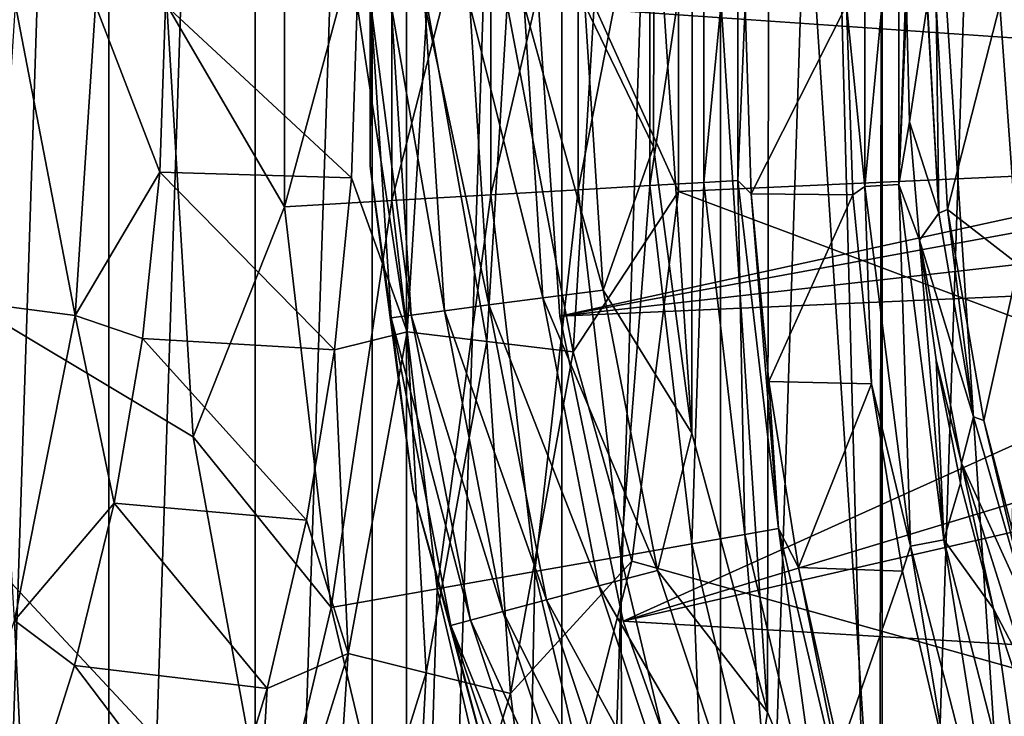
# Model space of a CAD drawing. Header units: millimetres. Extents: x -60 to 60, y -60 to 60.
# Tile 289 of 367: x 47.15 to 48.86, y -1.23 to -0.03. Entities that reach past the tile are written whole.
import ezdxf

# ---------------------------------------------------------------- set-up
doc = ezdxf.new("R2010")
doc.units = ezdxf.units.MM
doc.header["$LTSCALE"] = 81.481481
for name, color, linetype in [('142', 7, 'CONTINUOUS'), ('144', 7, 'CONTINUOUS'), ('184', 7, 'CONTINUOUS'), ('186', 7, 'CONTINUOUS'), ('191', 7, 'CONTINUOUS'), ('193', 7, 'CONTINUOUS'), ('209', 7, 'CONTINUOUS'), ('229', 7, 'CONTINUOUS'), ('233', 7, 'CONTINUOUS'), ('236', 7, 'CONTINUOUS'), ('239', 7, 'CONTINUOUS'), ('3', 7, 'CONTINUOUS'), ('325', 7, 'CONTINUOUS'), ('328', 7, 'CONTINUOUS'), ('329', 7, 'CONTINUOUS'), ('34', 7, 'CONTINUOUS'), ('42', 7, 'CONTINUOUS'), ('87', 7, 'CONTINUOUS'), ('9', 7, 'CONTINUOUS')]:
    doc.layers.add(name, color=color, linetype=linetype)

msp = doc.modelspace()

# ---------------------------------------------------------------- linework, layer by layer
at = {"layer": '142', "color": 7, "linetype": 'Continuous', "true_color": 0xf5f5f5}
msp.add_3dface([(48.8478, 0, 16.8), (48.8799, -0.4486, 16.8), (48.8799, 0.4486, 16.8), (48.8478, 0, 16.8)], dxfattribs=at)
at = {"layer": '144', "color": 7, "linetype": 'Continuous', "true_color": 0xf5f5f5}
for points in [[(48.8478, 0, 16.8), (48.7377, 0, 13.6472), (48.7574, -0.3533, 13.6614), (48.8478, 0, 16.8)], [(48.8799, -0.4486, 16.8), (48.8478, 0, 16.8), (48.7574, -0.3533, 13.6614), (48.8799, -0.4486, 16.8)], [(48.8198, -0.7184, 13.7041), (48.8799, -0.4486, 16.8), (48.7574, -0.3533, 13.6614), (48.8198, -0.7184, 13.7041)], [(48.8693, -0.9061, 13.7357), (48.8799, -0.4486, 16.8), (48.8198, -0.7184, 13.7041), (48.8693, -0.9061, 13.7357)]]:
    msp.add_3dface(points, dxfattribs=at)
at = {"layer": '184', "color": 7, "linetype": 'Continuous', "true_color": 0xf5f5f5}
for points in [[(48.4077, 0, 2.9825), (48.4179, -0.326, 2.9825), (48.5828, 0, 13.0175), (48.4077, 0, 2.9825)], [(48.5828, 0, 13.0175), (48.4179, -0.326, 2.9825), (48.5936, -0.3281, 13.0175), (48.5828, 0, 13.0175)], [(48.4179, -0.326, 2.9825), (48.4486, -0.6508, 2.9825), (48.5936, -0.3281, 13.0175), (48.4179, -0.326, 2.9825)], [(48.5936, -0.3281, 13.0175), (48.4486, -0.6508, 2.9825), (48.6258, -0.6549, 13.0175), (48.5936, -0.3281, 13.0175)], [(48.4486, -0.6508, 2.9825), (48.4997, -0.9729, 2.9825), (48.6258, -0.6549, 13.0175), (48.4486, -0.6508, 2.9825)], [(48.6258, -0.6549, 13.0175), (48.4997, -0.9729, 2.9825), (48.6793, -0.9788, 13.0175), (48.6258, -0.6549, 13.0175)], [(48.4997, -0.9729, 2.9825), (48.5708, -1.2913, 2.9825), (48.6793, -0.9788, 13.0175), (48.4997, -0.9729, 2.9825)], [(48.6793, -0.9788, 13.0175), (48.5708, -1.2913, 2.9825), (48.7538, -1.2985, 13.0175), (48.6793, -0.9788, 13.0175)]]:
    msp.add_3dface(points, dxfattribs=at)
at = {"layer": '186', "color": 7, "linetype": 'Continuous', "true_color": 0xf5f5f5}
for points in [[(47.6109, 0.3488, 2.0188), (47.4078, 0, 2), (47.6109, -0.3488, 2.0188), (47.6109, 0.3488, 2.0188)], [(47.6109, 0.3488, 2.0188), (47.6109, -0.3488, 2.0188), (47.7965, 0.338, 2.0745), (47.6109, 0.3488, 2.0188)], [(47.7965, 0.338, 2.0745), (47.6109, -0.3488, 2.0188), (47.7965, -0.338, 2.0745), (47.7965, 0.338, 2.0745)], [(47.7965, 0.338, 2.0745), (47.7965, -0.338, 2.0745), (47.9678, 0.328, 2.1651), (47.7965, 0.338, 2.0745)], [(47.9678, 0.328, 2.1651), (47.7965, -0.338, 2.0745), (47.9678, -0.328, 2.1651), (47.9678, 0.328, 2.1651)], [(47.9678, 0.328, 2.1651), (47.9678, -0.328, 2.1651), (48.1185, 0.3193, 2.2872), (47.9678, 0.328, 2.1651)], [(48.1185, 0.3193, 2.2872), (47.9678, -0.328, 2.1651), (48.1185, -0.3193, 2.2872), (48.1185, 0.3193, 2.2872)], [(48.1185, 0.3193, 2.2872), (48.1185, -0.3193, 2.2872), (48.2427, 0.312, 2.436), (48.1185, 0.3193, 2.2872)], [(48.2427, 0.312, 2.436), (48.1185, -0.3193, 2.2872), (48.2427, -0.312, 2.436), (48.2427, 0.312, 2.436)], [(48.2427, 0.312, 2.436), (48.2427, -0.312, 2.436), (48.3359, 0.3066, 2.6061), (48.2427, 0.312, 2.436)], [(48.3359, 0.3066, 2.6061), (48.2427, -0.312, 2.436), (48.3359, -0.3066, 2.6061), (48.3359, 0.3066, 2.6061)], [(48.3359, 0.3066, 2.6061), (48.3359, -0.3066, 2.6061), (48.3946, 0.3032, 2.7911), (48.3359, 0.3066, 2.6061)], [(48.3946, 0.3032, 2.7911), (48.3359, -0.3066, 2.6061), (48.3946, -0.3032, 2.7911), (48.3946, 0.3032, 2.7911)], [(48.4077, 0, 2.9825), (48.3946, 0.3032, 2.7911), (48.3946, -0.3032, 2.7911), (48.4077, 0, 2.9825)], [(47.4078, 0, 2), (47.453, -0.7464, 2), (47.6109, -0.3488, 2.0188), (47.4078, 0, 2)], [(48.4179, -0.326, 2.9825), (48.4077, 0, 2.9825), (48.3946, -0.3032, 2.7911), (48.4179, -0.326, 2.9825)], [(48.3359, -0.3066, 2.6061), (48.4071, -0.9156, 2.6061), (48.3946, -0.3032, 2.7911), (48.3359, -0.3066, 2.6061)], [(48.4179, -0.326, 2.9825), (48.3946, -0.3032, 2.7911), (48.465, -0.9054, 2.7911), (48.4179, -0.326, 2.9825)], [(48.3946, -0.3032, 2.7911), (48.4071, -0.9156, 2.6061), (48.465, -0.9054, 2.7911), (48.3946, -0.3032, 2.7911)], [(47.9678, -0.328, 2.1651), (48.044, -0.9797, 2.1651), (48.1185, -0.3193, 2.2872), (47.9678, -0.328, 2.1651)], [(48.1185, -0.3193, 2.2872), (48.044, -0.9797, 2.1651), (48.1926, -0.9535, 2.2872), (48.1185, -0.3193, 2.2872)], [(48.1185, -0.3193, 2.2872), (48.1926, -0.9535, 2.2872), (48.2427, -0.312, 2.436), (48.1185, -0.3193, 2.2872)], [(48.2427, -0.312, 2.436), (48.1926, -0.9535, 2.2872), (48.3152, -0.9319, 2.436), (48.2427, -0.312, 2.436)], [(48.2427, -0.312, 2.436), (48.3152, -0.9319, 2.436), (48.3359, -0.3066, 2.6061), (48.2427, -0.312, 2.436)], [(48.3359, -0.3066, 2.6061), (48.3152, -0.9319, 2.436), (48.4071, -0.9156, 2.6061), (48.3359, -0.3066, 2.6061)], [(47.6109, -0.3488, 2.0188), (47.6919, -1.0418, 2.0188), (47.7965, -0.338, 2.0745), (47.6109, -0.3488, 2.0188)], [(47.7965, -0.338, 2.0745), (47.6919, -1.0418, 2.0188), (47.875, -1.0095, 2.0745), (47.7965, -0.338, 2.0745)], [(47.7965, -0.338, 2.0745), (47.875, -1.0095, 2.0745), (47.9678, -0.328, 2.1651), (47.7965, -0.338, 2.0745)], [(47.9678, -0.328, 2.1651), (47.875, -1.0095, 2.0745), (48.044, -0.9797, 2.1651), (47.9678, -0.328, 2.1651)], [(48.4486, -0.6508, 2.9825), (48.4179, -0.326, 2.9825), (48.465, -0.9054, 2.7911), (48.4486, -0.6508, 2.9825)], [(47.6109, -0.3488, 2.0188), (47.453, -0.7464, 2), (47.6919, -1.0418, 2.0188), (47.6109, -0.3488, 2.0188)], [(48.4997, -0.9729, 2.9825), (48.4486, -0.6508, 2.9825), (48.465, -0.9054, 2.7911), (48.4997, -0.9729, 2.9825)], [(47.453, -0.7464, 2), (47.5878, -1.4819, 2), (47.6919, -1.0418, 2.0188), (47.453, -0.7464, 2)], [(48.3152, -0.9319, 2.436), (48.4591, -1.5391, 2.436), (48.4071, -0.9156, 2.6061), (48.3152, -0.9319, 2.436)], [(48.4071, -0.9156, 2.6061), (48.5485, -1.5123, 2.6061), (48.465, -0.9054, 2.7911), (48.4071, -0.9156, 2.6061)], [(48.4071, -0.9156, 2.6061), (48.4591, -1.5391, 2.436), (48.5485, -1.5123, 2.6061), (48.4071, -0.9156, 2.6061)], [(48.465, -0.9054, 2.7911), (48.5485, -1.5123, 2.6061), (48.6048, -1.4955, 2.7911), (48.465, -0.9054, 2.7911)], [(48.4997, -0.9729, 2.9825), (48.465, -0.9054, 2.7911), (48.6048, -1.4955, 2.7911), (48.4997, -0.9729, 2.9825)], [(48.1926, -0.9535, 2.2872), (48.3398, -1.5748, 2.2872), (48.3152, -0.9319, 2.436), (48.1926, -0.9535, 2.2872)], [(48.3152, -0.9319, 2.436), (48.3398, -1.5748, 2.2872), (48.4591, -1.5391, 2.436), (48.3152, -0.9319, 2.436)], [(48.044, -0.9797, 2.1651), (48.1953, -1.6181, 2.1651), (48.1926, -0.9535, 2.2872), (48.044, -0.9797, 2.1651)], [(48.1926, -0.9535, 2.2872), (48.1953, -1.6181, 2.1651), (48.3398, -1.5748, 2.2872), (48.1926, -0.9535, 2.2872)], [(47.875, -1.0095, 2.0745), (48.0309, -1.6673, 2.0745), (48.044, -0.9797, 2.1651), (47.875, -1.0095, 2.0745)], [(48.044, -0.9797, 2.1651), (48.0309, -1.6673, 2.0745), (48.1953, -1.6181, 2.1651), (48.044, -0.9797, 2.1651)], [(48.5708, -1.2913, 2.9825), (48.4997, -0.9729, 2.9825), (48.6048, -1.4955, 2.7911), (48.5708, -1.2913, 2.9825)], [(47.6919, -1.0418, 2.0188), (47.8528, -1.7206, 2.0188), (47.875, -1.0095, 2.0745), (47.6919, -1.0418, 2.0188)], [(47.875, -1.0095, 2.0745), (47.8528, -1.7206, 2.0188), (48.0309, -1.6673, 2.0745), (47.875, -1.0095, 2.0745)], [(47.6919, -1.0418, 2.0188), (47.5878, -1.4819, 2), (47.8528, -1.7206, 2.0188), (47.6919, -1.0418, 2.0188)]]:
    msp.add_3dface(points, dxfattribs=at)
at = {"layer": '191', "color": 7, "linetype": 'Continuous', "true_color": 0xf5f5f5}
for points in [[(48.5828, 0, 13.0175), (48.6146, -0.3137, 13.2089), (48.6146, 0.3137, 13.2089), (48.5828, 0, 13.0175)], [(48.6146, -0.3137, 13.2089), (48.6733, 0.31, 13.3939), (48.6146, 0.3137, 13.2089), (48.6146, -0.3137, 13.2089)], [(48.6733, -0.31, 13.3939), (48.6733, 0.31, 13.3939), (48.6146, -0.3137, 13.2089), (48.6733, -0.31, 13.3939)], [(48.6733, -0.31, 13.3939), (48.6918, 0.2034, 13.4459), (48.6733, 0.31, 13.3939), (48.6733, -0.31, 13.3939)], [(48.6862, 0, 13.4431), (48.6918, 0.2034, 13.4459), (48.6733, -0.31, 13.3939), (48.6862, 0, 13.4431)], [(48.5828, 0, 13.0175), (48.5936, -0.3281, 13.0175), (48.6146, -0.3137, 13.2089), (48.5828, 0, 13.0175)], [(48.6917, -0.2016, 13.4459), (48.6862, 0, 13.4431), (48.6733, -0.31, 13.3939), (48.6917, -0.2016, 13.4459)], [(48.7087, -0.4062, 13.4543), (48.6917, -0.2016, 13.4459), (48.6733, -0.31, 13.3939), (48.7087, -0.4062, 13.4543)], [(48.5936, -0.3281, 13.0175), (48.6258, -0.6549, 13.0175), (48.6146, -0.3137, 13.2089), (48.5936, -0.3281, 13.0175)], [(48.6932, -0.936, 13.2089), (48.6733, -0.31, 13.3939), (48.6146, -0.3137, 13.2089), (48.6932, -0.936, 13.2089)], [(48.6258, -0.6549, 13.0175), (48.6932, -0.936, 13.2089), (48.6146, -0.3137, 13.2089), (48.6258, -0.6549, 13.0175)], [(48.751, -0.925, 13.3939), (48.7087, -0.4062, 13.4543), (48.6733, -0.31, 13.3939), (48.751, -0.925, 13.3939)], [(48.751, -0.925, 13.3939), (48.6733, -0.31, 13.3939), (48.6932, -0.936, 13.2089), (48.751, -0.925, 13.3939)], [(48.7375, -0.6132, 13.4681), (48.7087, -0.4062, 13.4543), (48.751, -0.925, 13.3939), (48.7375, -0.6132, 13.4681)], [(48.78, -0.8265, 13.4876), (48.7375, -0.6132, 13.4681), (48.751, -0.925, 13.3939), (48.78, -0.8265, 13.4876)], [(48.6258, -0.6549, 13.0175), (48.6793, -0.9788, 13.0175), (48.6932, -0.936, 13.2089), (48.6258, -0.6549, 13.0175)], [(48.8368, -1.0439, 13.5121), (48.78, -0.8265, 13.4876), (48.751, -0.925, 13.3939), (48.8368, -1.0439, 13.5121)], [(48.6793, -0.9788, 13.0175), (48.7538, -1.2985, 13.0175), (48.6932, -0.936, 13.2089), (48.6793, -0.9788, 13.0175)], [(48.8492, -1.5436, 13.2089), (48.751, -0.925, 13.3939), (48.6932, -0.936, 13.2089), (48.8492, -1.5436, 13.2089)], [(48.7538, -1.2985, 13.0175), (48.8492, -1.5436, 13.2089), (48.6932, -0.936, 13.2089), (48.7538, -1.2985, 13.0175)], [(48.9051, -1.5255, 13.3939), (48.8368, -1.0439, 13.5121), (48.751, -0.925, 13.3939), (48.9051, -1.5255, 13.3939)], [(48.9051, -1.5255, 13.3939), (48.751, -0.925, 13.3939), (48.8492, -1.5436, 13.2089), (48.9051, -1.5255, 13.3939)], [(48.9088, -1.263, 13.5411), (48.8368, -1.0439, 13.5121), (48.9051, -1.5255, 13.3939), (48.9088, -1.263, 13.5411)]]:
    msp.add_3dface(points, dxfattribs=at)
at = {"layer": '193', "color": 7, "linetype": 'Continuous', "true_color": 0xf5f5f5}
for points in [[(48.6862, 0, 13.4431), (48.6917, -0.2016, 13.4459), (48.722, 0, 13.5394), (48.6862, 0, 13.4431)], [(48.722, 0, 13.5394), (48.6917, -0.2016, 13.4459), (48.7423, -0.3596, 13.5536), (48.722, 0, 13.5394)], [(48.722, 0, 13.5394), (48.7423, -0.3596, 13.5536), (48.7228, 0, 13.5424), (48.722, 0, 13.5394)], [(48.7423, -0.3596, 13.5536), (48.7377, 0, 13.6472), (48.7228, 0, 13.5424), (48.7423, -0.3596, 13.5536)], [(48.7574, -0.3533, 13.6614), (48.7377, 0, 13.6472), (48.7423, -0.3596, 13.5536), (48.7574, -0.3533, 13.6614)], [(48.6917, -0.2016, 13.4459), (48.7087, -0.4062, 13.4543), (48.7423, -0.3596, 13.5536), (48.6917, -0.2016, 13.4459)], [(48.7574, -0.3533, 13.6614), (48.7423, -0.3596, 13.5536), (48.8022, -0.7121, 13.5937), (48.7574, -0.3533, 13.6614)], [(48.8198, -0.7184, 13.7041), (48.7574, -0.3533, 13.6614), (48.8022, -0.7121, 13.5937), (48.8198, -0.7184, 13.7041)], [(48.7423, -0.3596, 13.5536), (48.7087, -0.4062, 13.4543), (48.8022, -0.7121, 13.5937), (48.7423, -0.3596, 13.5536)], [(48.7087, -0.4062, 13.4543), (48.7375, -0.6132, 13.4681), (48.7812, -0.7919, 13.5009), (48.7087, -0.4062, 13.4543)], [(48.7087, -0.4062, 13.4543), (48.7812, -0.7919, 13.5009), (48.8022, -0.7121, 13.5937), (48.7087, -0.4062, 13.4543)], [(48.7375, -0.6132, 13.4681), (48.78, -0.8265, 13.4876), (48.7812, -0.7919, 13.5009), (48.7375, -0.6132, 13.4681)], [(48.8022, -0.7121, 13.5937), (48.7812, -0.7919, 13.5009), (48.8997, -1.0523, 13.6535), (48.8022, -0.7121, 13.5937)], [(48.8198, -0.7184, 13.7041), (48.8022, -0.7121, 13.5937), (48.8997, -1.0523, 13.6535), (48.8198, -0.7184, 13.7041)], [(48.8693, -0.9061, 13.7357), (48.8198, -0.7184, 13.7041), (48.8997, -1.0523, 13.6535), (48.8693, -0.9061, 13.7357)], [(48.78, -0.8265, 13.4876), (48.8368, -1.0439, 13.5121), (48.7812, -0.7919, 13.5009), (48.78, -0.8265, 13.4876)], [(48.7812, -0.7919, 13.5009), (48.8368, -1.0439, 13.5121), (48.8973, -1.1601, 13.5689), (48.7812, -0.7919, 13.5009)], [(48.7812, -0.7919, 13.5009), (48.8973, -1.1601, 13.5689), (48.8997, -1.0523, 13.6535), (48.7812, -0.7919, 13.5009)], [(48.8368, -1.0439, 13.5121), (48.9088, -1.263, 13.5411), (48.8973, -1.1601, 13.5689), (48.8368, -1.0439, 13.5121)]]:
    msp.add_3dface(points, dxfattribs=at)
at = {"layer": '209', "color": 151, "linetype": 'Continuous', "true_color": 0x7dbfed}
for points in [[(46.0737, 33.4741, 28.5), (47.7624, -31.017, 28.5), (47.7624, 31.017, 28.5), (46.0737, 33.4741, 28.5)], [(46.0737, -33.4741, 28.5), (47.7624, -31.017, 28.5), (46.0737, 33.4741, 28.5), (46.0737, -33.4741, 28.5)], [(47.7624, 31.017, 28.5), (49.3203, -28.4747, 28.5), (49.3203, 28.4747, 28.5), (47.7624, 31.017, 28.5)], [(47.7624, -31.017, 28.5), (49.3203, -28.4747, 28.5), (47.7624, 31.017, 28.5), (47.7624, -31.017, 28.5)]]:
    msp.add_3dface(points, dxfattribs=at)
at = {"layer": '229', "color": 151, "linetype": 'Continuous', "true_color": 0x7dbfed}
for points in [[(48.6446, -4.3016, 17.3), (48.9277, 4.3483, 17.3), (48.9277, -4.3483, 17.3), (48.6446, -4.3016, 17.3)], [(48.6446, 4.3016, 17.3), (48.9277, 4.3483, 17.3), (48.6446, -4.3016, 17.3), (48.6446, 4.3016, 17.3)], [(48.365, -4.2364, 17.3), (48.6446, 4.3016, 17.3), (48.6446, -4.3016, 17.3), (48.365, -4.2364, 17.3)], [(48.365, 4.2364, 17.3), (48.6446, 4.3016, 17.3), (48.365, -4.2364, 17.3), (48.365, 4.2364, 17.3)], [(48.0904, 4.1531, 17.3), (48.365, 4.2364, 17.3), (48.0904, -4.1531, 17.3), (48.0904, 4.1531, 17.3)], [(48.0904, -4.1531, 17.3), (48.365, 4.2364, 17.3), (48.365, -4.2364, 17.3), (48.0904, -4.1531, 17.3)], [(47.8218, 4.052, 17.3), (48.0904, 4.1531, 17.3), (47.8218, -4.052, 17.3), (47.8218, 4.052, 17.3)], [(47.8218, -4.052, 17.3), (48.0904, 4.1531, 17.3), (48.0904, -4.1531, 17.3), (47.8218, -4.052, 17.3)], [(47.5604, 3.9336, 17.3), (47.8218, 4.052, 17.3), (47.5604, -3.9336, 17.3), (47.5604, 3.9336, 17.3)], [(47.5604, -3.9336, 17.3), (47.8218, 4.052, 17.3), (47.8218, -4.052, 17.3), (47.5604, -3.9336, 17.3)], [(47.3072, 3.7983, 17.3), (47.5604, 3.9336, 17.3), (47.3072, -3.7983, 17.3), (47.3072, 3.7983, 17.3)], [(47.3072, -3.7983, 17.3), (47.5604, 3.9336, 17.3), (47.5604, -3.9336, 17.3), (47.3072, -3.7983, 17.3)], [(47.0635, 3.6467, 17.3), (47.3072, 3.7983, 17.3), (47.0635, -3.6467, 17.3), (47.0635, 3.6467, 17.3)], [(47.0635, -3.6467, 17.3), (47.3072, 3.7983, 17.3), (47.3072, -3.7983, 17.3), (47.0635, -3.6467, 17.3)]]:
    msp.add_3dface(points, dxfattribs=at)
at = {"layer": '233', "color": 151, "linetype": 'Continuous', "true_color": 0x7dbfed}
for points in [[(47.7591, -0.2777, 22.5372), (47.7595, 0.2836, 21.5571), (47.7598, 0.2888, 22.5372), (47.7591, -0.2777, 22.5372)], [(47.7595, -0.2836, 21.5571), (47.7595, 0.2836, 21.5571), (47.7591, -0.2777, 22.5372), (47.7595, -0.2836, 21.5571)], [(47.8337, -0.8392, 22.5383), (47.7595, -0.2836, 21.5571), (47.7591, -0.2777, 22.5372), (47.8337, -0.8392, 22.5383)], [(47.835, -0.8457, 21.5571), (47.7595, -0.2836, 21.5571), (47.8337, -0.8392, 22.5383), (47.835, -0.8457, 21.5571)], [(47.9823, -1.3858, 22.5406), (47.835, -0.8457, 21.5571), (47.8337, -0.8392, 22.5383), (47.9823, -1.3858, 22.5406)], [(47.9847, -1.3928, 21.5571), (47.835, -0.8457, 21.5571), (47.9823, -1.3858, 22.5406), (47.9847, -1.3928, 21.5571)]]:
    msp.add_3dface(points, dxfattribs=at)
at = {"layer": '236', "color": 151, "linetype": 'Continuous', "true_color": 0x7dbfed}
for points in [[(48.6447, 1.6921, 23.044), (48.8995, 2.1221, 23.0485), (48.894, -2.1141, 23.0484), (48.6447, 1.6921, 23.044)], [(48.4494, 1.232, 23.0406), (48.6447, 1.6921, 23.044), (48.6403, -1.6834, 23.0439), (48.4494, 1.232, 23.0406)], [(48.6403, -1.6834, 23.0439), (48.6447, 1.6921, 23.044), (48.894, -2.1141, 23.0484), (48.6403, -1.6834, 23.0439)], [(48.317, 0.7501, 23.0383), (48.4494, 1.232, 23.0406), (48.4462, -1.2228, 23.0406), (48.317, 0.7501, 23.0383)], [(48.4462, -1.2228, 23.0406), (48.4494, 1.232, 23.0406), (48.6403, -1.6834, 23.0439), (48.4462, -1.2228, 23.0406)], [(48.2499, 0.2548, 23.0371), (48.317, 0.7501, 23.0383), (48.3151, -0.7405, 23.0383), (48.2499, 0.2548, 23.0371)], [(48.3151, -0.7405, 23.0383), (48.317, 0.7501, 23.0383), (48.4462, -1.2228, 23.0406), (48.3151, -0.7405, 23.0383)], [(48.2493, -0.245, 23.0371), (48.2499, 0.2548, 23.0371), (48.3151, -0.7405, 23.0383), (48.2493, -0.245, 23.0371)]]:
    msp.add_3dface(points, dxfattribs=at)
at = {"layer": '239', "color": 151, "linetype": 'Continuous', "true_color": 0x7dbfed}
for points in [[(47.7591, -0.2777, 22.5372), (47.7598, 0.2888, 22.5372), (47.7606, 0, 22.6395), (47.7591, -0.2777, 22.5372)], [(48.2499, 0.2548, 23.0371), (48.2493, -0.245, 23.0371), (48.1303, 0, 23.0225), (48.2499, 0.2548, 23.0371)], [(47.7591, -0.2777, 22.5372), (47.7606, 0, 22.6395), (47.7953, -0.5409, 22.6401), (47.7591, -0.2777, 22.5372)], [(47.7957, 0, 22.7459), (47.8301, -0.5362, 22.7465), (47.7606, 0, 22.6395), (47.7957, 0, 22.7459)], [(47.7606, 0, 22.6395), (47.8301, -0.5362, 22.7465), (47.7953, -0.5409, 22.6401), (47.7606, 0, 22.6395)], [(47.7957, 0, 22.7459), (47.8875, -0.5286, 22.8424), (47.8301, -0.5362, 22.7465), (47.7957, 0, 22.7459)], [(47.8536, 0, 22.8418), (47.8875, -0.5286, 22.8424), (47.7957, 0, 22.7459), (47.8536, 0, 22.8418)], [(47.9314, 0, 22.9224), (47.9646, -0.5185, 22.923), (47.8536, 0, 22.8418), (47.9314, 0, 22.9224)], [(47.8536, 0, 22.8418), (47.9646, -0.5185, 22.923), (47.8875, -0.5286, 22.8424), (47.8536, 0, 22.8418)], [(47.9314, 0, 22.9224), (48.0577, -0.5064, 22.9842), (47.9646, -0.5185, 22.923), (47.9314, 0, 22.9224)], [(48.0252, 0, 22.9837), (48.0577, -0.5064, 22.9842), (47.9314, 0, 22.9224), (48.0252, 0, 22.9837)], [(48.1303, 0, 23.0225), (48.1619, -0.4929, 23.0231), (48.0252, 0, 22.9837), (48.1303, 0, 23.0225)], [(48.0252, 0, 22.9837), (48.1619, -0.4929, 23.0231), (48.0577, -0.5064, 22.9842), (48.0252, 0, 22.9837)], [(48.1303, 0, 23.0225), (48.2493, -0.245, 23.0371), (48.1619, -0.4929, 23.0231), (48.1303, 0, 23.0225)], [(48.2493, -0.245, 23.0371), (48.3151, -0.7405, 23.0383), (48.1619, -0.4929, 23.0231), (48.2493, -0.245, 23.0371)], [(47.8337, -0.8392, 22.5383), (47.7591, -0.2777, 22.5372), (47.7953, -0.5409, 22.6401), (47.8337, -0.8392, 22.5383)], [(48.1619, -0.4929, 23.0231), (48.2561, -0.9777, 23.0247), (48.0577, -0.5064, 22.9842), (48.1619, -0.4929, 23.0231)], [(48.1619, -0.4929, 23.0231), (48.3151, -0.7405, 23.0383), (48.2561, -0.9777, 23.0247), (48.1619, -0.4929, 23.0231)], [(48.0577, -0.5064, 22.9842), (48.1545, -1.0045, 22.9859), (47.9646, -0.5185, 22.923), (48.0577, -0.5064, 22.9842)], [(48.0577, -0.5064, 22.9842), (48.2561, -0.9777, 23.0247), (48.1545, -1.0045, 22.9859), (48.0577, -0.5064, 22.9842)], [(47.9646, -0.5185, 22.923), (48.0638, -1.0285, 22.9247), (47.8875, -0.5286, 22.8424), (47.9646, -0.5185, 22.923)], [(47.9646, -0.5185, 22.923), (48.1545, -1.0045, 22.9859), (48.0638, -1.0285, 22.9247), (47.9646, -0.5185, 22.923)], [(47.8301, -0.5362, 22.7465), (47.9326, -1.0636, 22.7483), (47.7953, -0.5409, 22.6401), (47.8301, -0.5362, 22.7465)], [(47.7953, -0.5409, 22.6401), (47.9326, -1.0636, 22.7483), (47.8987, -1.073, 22.6419), (47.7953, -0.5409, 22.6401)], [(47.8337, -0.8392, 22.5383), (47.7953, -0.5409, 22.6401), (47.8987, -1.073, 22.6419), (47.8337, -0.8392, 22.5383)], [(47.8875, -0.5286, 22.8424), (47.9886, -1.0486, 22.8442), (47.8301, -0.5362, 22.7465), (47.8875, -0.5286, 22.8424)], [(47.8301, -0.5362, 22.7465), (47.9886, -1.0486, 22.8442), (47.9326, -1.0636, 22.7483), (47.8301, -0.5362, 22.7465)], [(47.8875, -0.5286, 22.8424), (48.0638, -1.0285, 22.9247), (47.9886, -1.0486, 22.8442), (47.8875, -0.5286, 22.8424)], [(48.3151, -0.7405, 23.0383), (48.4462, -1.2228, 23.0406), (48.2561, -0.9777, 23.0247), (48.3151, -0.7405, 23.0383)], [(47.9823, -1.3858, 22.5406), (47.8337, -0.8392, 22.5383), (47.8987, -1.073, 22.6419), (47.9823, -1.3858, 22.5406)], [(48.2561, -0.9777, 23.0247), (48.4115, -1.4465, 23.0274), (48.1545, -1.0045, 22.9859), (48.2561, -0.9777, 23.0247)], [(48.2561, -0.9777, 23.0247), (48.4462, -1.2228, 23.0406), (48.4115, -1.4465, 23.0274), (48.2561, -0.9777, 23.0247)], [(48.1545, -1.0045, 22.9859), (48.3141, -1.4861, 22.9887), (48.0638, -1.0285, 22.9247), (48.1545, -1.0045, 22.9859)], [(48.1545, -1.0045, 22.9859), (48.4115, -1.4465, 23.0274), (48.3141, -1.4861, 22.9887), (48.1545, -1.0045, 22.9859)], [(48.0638, -1.0285, 22.9247), (48.2272, -1.5217, 22.9276), (47.9886, -1.0486, 22.8442), (48.0638, -1.0285, 22.9247)], [(48.0638, -1.0285, 22.9247), (48.3141, -1.4861, 22.9887), (48.2272, -1.5217, 22.9276), (48.0638, -1.0285, 22.9247)], [(47.9886, -1.0486, 22.8442), (48.1552, -1.5514, 22.8471), (47.9326, -1.0636, 22.7483), (47.9886, -1.0486, 22.8442)], [(47.9886, -1.0486, 22.8442), (48.2272, -1.5217, 22.9276), (48.1552, -1.5514, 22.8471), (47.9886, -1.0486, 22.8442)], [(47.9326, -1.0636, 22.7483), (48.1016, -1.5737, 22.7512), (47.8987, -1.073, 22.6419), (47.9326, -1.0636, 22.7483)], [(47.9326, -1.0636, 22.7483), (48.1552, -1.5514, 22.8471), (48.1016, -1.5737, 22.7512), (47.9326, -1.0636, 22.7483)], [(47.8987, -1.073, 22.6419), (48.1016, -1.5737, 22.7512), (48.0692, -1.5875, 22.6449), (47.8987, -1.073, 22.6419)], [(47.9823, -1.3858, 22.5406), (47.8987, -1.073, 22.6419), (48.0692, -1.5875, 22.6449), (47.9823, -1.3858, 22.5406)], [(48.4462, -1.2228, 23.0406), (48.6403, -1.6834, 23.0439), (48.4115, -1.4465, 23.0274), (48.4462, -1.2228, 23.0406)]]:
    msp.add_3dface(points, dxfattribs=at)
at = {"layer": '3', "color": 7, "linetype": 'Continuous', "true_color": 0xf5f5f5}
for points in [[(48.2922, 0.3222, -3), (55.3683, 0, -3), (48.2922, -0.3222, -3), (48.2922, 0.3222, -3)], [(55.3683, 0, -3), (55.2898, -2.9464, -3), (48.2922, -0.3222, -3), (55.3683, 0, -3)], [(48.2922, -0.3222, -3), (55.2898, -2.9464, -3), (48.2114, -0.9616, -3), (48.2922, -0.3222, -3)], [(48.2114, -0.9616, -3), (55.2898, -2.9464, -3), (48.0512, -1.5857, -3), (48.2114, -0.9616, -3)]]:
    msp.add_3dface(points, dxfattribs=at)
at = {"layer": '325', "linetype": 'Continuous'}
for points in [[(48.05, 0, 21.4), (48.0868, -0.5378, 21.4), (50.5566, 0, 21.4), (48.05, 0, 21.4)], [(48.0868, -0.5378, 21.4), (48.1965, -1.0656, 21.4), (50.5566, 0, 21.4), (48.0868, -0.5378, 21.4)], [(50.5566, 0, 21.4), (48.1965, -1.0656, 21.4), (51.2783, -1.25, 21.4), (50.5566, 0, 21.4)], [(48.1965, -1.0656, 21.4), (48.377, -1.5736, 21.4), (51.2783, -1.25, 21.4), (48.1965, -1.0656, 21.4)], [(55.623, -1.5736, 21.4), (55.8035, -1.0656, 21.4), (48.377, -1.5736, 21.4), (55.623, -1.5736, 21.4)], [(48.377, -1.5736, 21.4), (55.8035, -1.0656, 21.4), (52.7217, -1.25, 21.4), (48.377, -1.5736, 21.4)]]:
    msp.add_3dface(points, dxfattribs=at)
at = {"layer": '328', "linetype": 'Continuous'}
for points in [[(48.05, 0, 21.05), (50.2061, -0.1486, 18.9), (48.0868, -0.5379, 21.05), (48.05, 0, 21.05)], [(50.2, 0, 18.9), (50.2061, -0.1486, 18.9), (48.05, 0, 21.05), (50.2, 0, 18.9)], [(50.2061, -0.1486, 18.9), (50.2245, -0.2963, 18.9), (48.0868, -0.5379, 21.05), (50.2061, -0.1486, 18.9)], [(50.2245, -0.2963, 18.9), (50.2551, -0.4419, 18.9), (48.0868, -0.5379, 21.05), (50.2245, -0.2963, 18.9)], [(48.0868, -0.5379, 21.05), (50.2551, -0.4419, 18.9), (48.1965, -1.0657, 21.05), (48.0868, -0.5379, 21.05)], [(50.2551, -0.4419, 18.9), (50.2975, -0.5845, 18.9), (48.1965, -1.0657, 21.05), (50.2551, -0.4419, 18.9)], [(48.1965, -1.0657, 21.05), (50.2975, -0.5845, 18.9), (48.377, -1.5737, 21.05), (48.1965, -1.0657, 21.05)], [(50.2975, -0.5845, 18.9), (50.3516, -0.7231, 18.9), (48.377, -1.5737, 21.05), (50.2975, -0.5845, 18.9)], [(50.3516, -0.7231, 18.9), (50.4169, -0.8567, 18.9), (48.377, -1.5737, 21.05), (50.3516, -0.7231, 18.9)], [(48.377, -1.5737, 21.05), (50.4169, -0.8567, 18.9), (48.625, -2.0524, 21.05), (48.377, -1.5737, 21.05)], [(50.4169, -0.8567, 18.9), (50.4931, -0.9845, 18.9), (48.625, -2.0524, 21.05), (50.4169, -0.8567, 18.9)], [(50.4931, -0.9845, 18.9), (50.5795, -1.1056, 18.9), (48.625, -2.0524, 21.05), (50.4931, -0.9845, 18.9)], [(48.625, -2.0524, 21.05), (50.5795, -1.1056, 18.9), (48.9359, -2.4928, 21.05), (48.625, -2.0524, 21.05)]]:
    msp.add_3dface(points, dxfattribs=at)
at = {"layer": '329', "linetype": 'Continuous'}
for points in [[(48.0868, -0.5378, 21.4), (48.05, 0, 21.4), (48.0868, -0.5379, 21.05), (48.0868, -0.5378, 21.4)], [(48.05, 0, 21.4), (48.05, 0, 21.05), (48.0868, -0.5379, 21.05), (48.05, 0, 21.4)], [(48.0868, -0.5378, 21.4), (48.0868, -0.5379, 21.05), (48.1965, -1.0657, 21.05), (48.0868, -0.5378, 21.4)], [(48.1965, -1.0656, 21.4), (48.0868, -0.5378, 21.4), (48.1965, -1.0657, 21.05), (48.1965, -1.0656, 21.4)], [(48.1965, -1.0656, 21.4), (48.1965, -1.0657, 21.05), (48.377, -1.5737, 21.05), (48.1965, -1.0656, 21.4)], [(48.377, -1.5736, 21.4), (48.1965, -1.0656, 21.4), (48.377, -1.5737, 21.05), (48.377, -1.5736, 21.4)]]:
    msp.add_3dface(points, dxfattribs=at)
at = {"layer": '34', "color": 7, "linetype": 'Continuous', "true_color": 0xf5f5f5}
for points in [[(48.2922, 0.3222, -3), (48.2922, -0.3222, -3), (48.1462, 0, -3.0154), (48.2922, 0.3222, -3)], [(47.7269, -0.2986, -3.2343), (47.7366, 0, -3.2343), (47.8234, -0.5649, -3.135), (47.7269, -0.2986, -3.2343)], [(47.7366, 0, -3.2343), (47.8576, 0, -3.135), (47.8234, -0.5649, -3.135), (47.7366, 0, -3.2343)], [(47.8576, 0, -3.135), (47.9608, -0.5816, -3.061), (47.8234, -0.5649, -3.135), (47.8576, 0, -3.135)], [(47.996, 0, -3.061), (47.9608, -0.5816, -3.061), (47.8576, 0, -3.135), (47.996, 0, -3.061)], [(47.996, 0, -3.061), (48.11, -0.5997, -3.0154), (47.9608, -0.5816, -3.061), (47.996, 0, -3.061)], [(48.1462, 0, -3.0154), (48.11, -0.5997, -3.0154), (47.996, 0, -3.061), (48.1462, 0, -3.0154)], [(48.1462, 0, -3.0154), (48.2922, -0.3222, -3), (48.11, -0.5997, -3.0154), (48.1462, 0, -3.0154)], [(47.6976, -0.5959, -3.2343), (47.7269, -0.2986, -3.2343), (47.8234, -0.5649, -3.135), (47.6976, -0.5959, -3.2343)], [(48.2922, -0.3222, -3), (48.2114, -0.9616, -3), (48.11, -0.5997, -3.0154), (48.2922, -0.3222, -3)], [(47.6976, -0.5959, -3.2343), (47.8234, -0.5649, -3.135), (47.7214, -1.1216, -3.135), (47.6976, -0.5959, -3.2343)], [(47.8234, -0.5649, -3.135), (47.8558, -1.1547, -3.061), (47.7214, -1.1216, -3.135), (47.8234, -0.5649, -3.135)], [(47.9608, -0.5816, -3.061), (47.8558, -1.1547, -3.061), (47.8234, -0.5649, -3.135), (47.9608, -0.5816, -3.061)], [(47.9608, -0.5816, -3.061), (48.0017, -1.1907, -3.0154), (47.8558, -1.1547, -3.061), (47.9608, -0.5816, -3.061)], [(48.11, -0.5997, -3.0154), (48.0017, -1.1907, -3.0154), (47.9608, -0.5816, -3.061), (48.11, -0.5997, -3.0154)], [(47.6489, -0.8907, -3.2343), (47.6976, -0.5959, -3.2343), (47.7214, -1.1216, -3.135), (47.6489, -0.8907, -3.2343)], [(48.11, -0.5997, -3.0154), (48.2114, -0.9616, -3), (48.0017, -1.1907, -3.0154), (48.11, -0.5997, -3.0154)], [(47.5811, -1.1817, -3.2343), (47.6489, -0.8907, -3.2343), (47.7214, -1.1216, -3.135), (47.5811, -1.1817, -3.2343)], [(48.2114, -0.9616, -3), (48.0512, -1.5857, -3), (48.0017, -1.1907, -3.0154), (48.2114, -0.9616, -3)], [(47.5811, -1.1817, -3.2343), (47.7214, -1.1216, -3.135), (47.553, -1.6619, -3.135), (47.5811, -1.1817, -3.2343)], [(47.7214, -1.1216, -3.135), (47.6825, -1.711, -3.061), (47.553, -1.6619, -3.135), (47.7214, -1.1216, -3.135)], [(47.8558, -1.1547, -3.061), (47.6825, -1.711, -3.061), (47.7214, -1.1216, -3.135), (47.8558, -1.1547, -3.061)], [(47.8558, -1.1547, -3.061), (47.8229, -1.7643, -3.0154), (47.6825, -1.711, -3.061), (47.8558, -1.1547, -3.061)], [(48.0017, -1.1907, -3.0154), (47.8229, -1.7643, -3.0154), (47.8558, -1.1547, -3.061), (48.0017, -1.1907, -3.0154)], [(47.4943, -1.4676, -3.2343), (47.5811, -1.1817, -3.2343), (47.553, -1.6619, -3.135), (47.4943, -1.4676, -3.2343)], [(48.0017, -1.1907, -3.0154), (48.0512, -1.5857, -3), (47.8229, -1.7643, -3.0154), (48.0017, -1.1907, -3.0154)]]:
    msp.add_3dface(points, dxfattribs=at)
at = {"layer": '42', "color": 7, "linetype": 'Continuous', "true_color": 0xf5f5f5}
for points in [[(47.1119, -0.5188, -3.739), (47.1459, 0, -3.739), (47.2491, -0.5369, -3.665), (47.1119, -0.5188, -3.739)], [(47.2491, -0.5369, -3.665), (47.1459, 0, -3.739), (47.2843, 0, -3.665), (47.2491, -0.5369, -3.665)], [(47.3954, -0.289, -3.5657), (47.2491, -0.5369, -3.665), (47.2843, 0, -3.665), (47.3954, -0.289, -3.5657)], [(47.4053, 0, -3.5657), (47.3954, -0.289, -3.5657), (47.2843, 0, -3.665), (47.4053, 0, -3.5657)], [(47.3954, -0.289, -3.5657), (47.3658, -0.5766, -3.5657), (47.2491, -0.5369, -3.665), (47.3954, -0.289, -3.5657)], [(47.1441, -1.0646, -3.665), (47.1119, -0.5188, -3.739), (47.2491, -0.5369, -3.665), (47.1441, -1.0646, -3.665)], [(47.3167, -0.8615, -3.5657), (47.1441, -1.0646, -3.665), (47.2491, -0.5369, -3.665), (47.3167, -0.8615, -3.5657)], [(47.3658, -0.5766, -3.5657), (47.3167, -0.8615, -3.5657), (47.2491, -0.5369, -3.665), (47.3658, -0.5766, -3.5657)], [(47.3167, -0.8615, -3.5657), (47.2482, -1.1424, -3.5657), (47.1441, -1.0646, -3.665), (47.3167, -0.8615, -3.5657)], [(47.1608, -1.418, -3.5657), (46.9712, -1.5741, -3.665), (47.1441, -1.0646, -3.665), (47.1608, -1.418, -3.5657)], [(47.2482, -1.1424, -3.5657), (47.1608, -1.418, -3.5657), (47.1441, -1.0646, -3.665), (47.2482, -1.1424, -3.5657)]]:
    msp.add_3dface(points, dxfattribs=at)
at = {"layer": '87', "color": 7, "linetype": 'Continuous', "true_color": 0xf5f5f5}
for points in [[(46.1719, -0.492, 2), (49.3153, -7.4591, 2), (46.2071, 0, 2), (46.1719, -0.492, 2)], [(49.3153, -7.4591, 2), (47.5878, -1.4819, 2), (46.2071, 0, 2), (49.3153, -7.4591, 2)], [(47.5878, -1.4819, 2), (47.453, -0.7464, 2), (46.2071, 0, 2), (47.5878, -1.4819, 2)], [(47.453, -0.7464, 2), (47.4078, 0, 2), (46.2071, 0, 2), (47.453, -0.7464, 2)], [(46.0671, -0.974, 2), (49.3153, -7.4591, 2), (46.1719, -0.492, 2), (46.0671, -0.974, 2)], [(45.8947, -1.4362, 2), (49.3153, -7.4591, 2), (46.0671, -0.974, 2), (45.8947, -1.4362, 2)]]:
    msp.add_3dface(points, dxfattribs=at)
at = {"layer": '9', "color": 7, "linetype": 'Continuous', "true_color": 0xf5f5f5}
for points in [[(47.3954, -0.289, -3.5657), (47.4053, 0, -3.5657), (47.7269, -0.2986, -3.2343), (47.3954, -0.289, -3.5657)], [(47.7269, -0.2986, -3.2343), (47.4053, 0, -3.5657), (47.7366, 0, -3.2343), (47.7269, -0.2986, -3.2343)], [(47.3658, -0.5766, -3.5657), (47.3954, -0.289, -3.5657), (47.6976, -0.5959, -3.2343), (47.3658, -0.5766, -3.5657)], [(47.6976, -0.5959, -3.2343), (47.3954, -0.289, -3.5657), (47.7269, -0.2986, -3.2343), (47.6976, -0.5959, -3.2343)], [(47.3167, -0.8615, -3.5657), (47.3658, -0.5766, -3.5657), (47.6489, -0.8907, -3.2343), (47.3167, -0.8615, -3.5657)], [(47.6489, -0.8907, -3.2343), (47.3658, -0.5766, -3.5657), (47.6976, -0.5959, -3.2343), (47.6489, -0.8907, -3.2343)], [(47.2482, -1.1424, -3.5657), (47.3167, -0.8615, -3.5657), (47.5811, -1.1817, -3.2343), (47.2482, -1.1424, -3.5657)], [(47.5811, -1.1817, -3.2343), (47.3167, -0.8615, -3.5657), (47.6489, -0.8907, -3.2343), (47.5811, -1.1817, -3.2343)], [(47.1608, -1.418, -3.5657), (47.2482, -1.1424, -3.5657), (47.4943, -1.4676, -3.2343), (47.1608, -1.418, -3.5657)], [(47.4943, -1.4676, -3.2343), (47.2482, -1.1424, -3.5657), (47.5811, -1.1817, -3.2343), (47.4943, -1.4676, -3.2343)]]:
    msp.add_3dface(points, dxfattribs=at)

doc.saveas('drawing.dxf')
